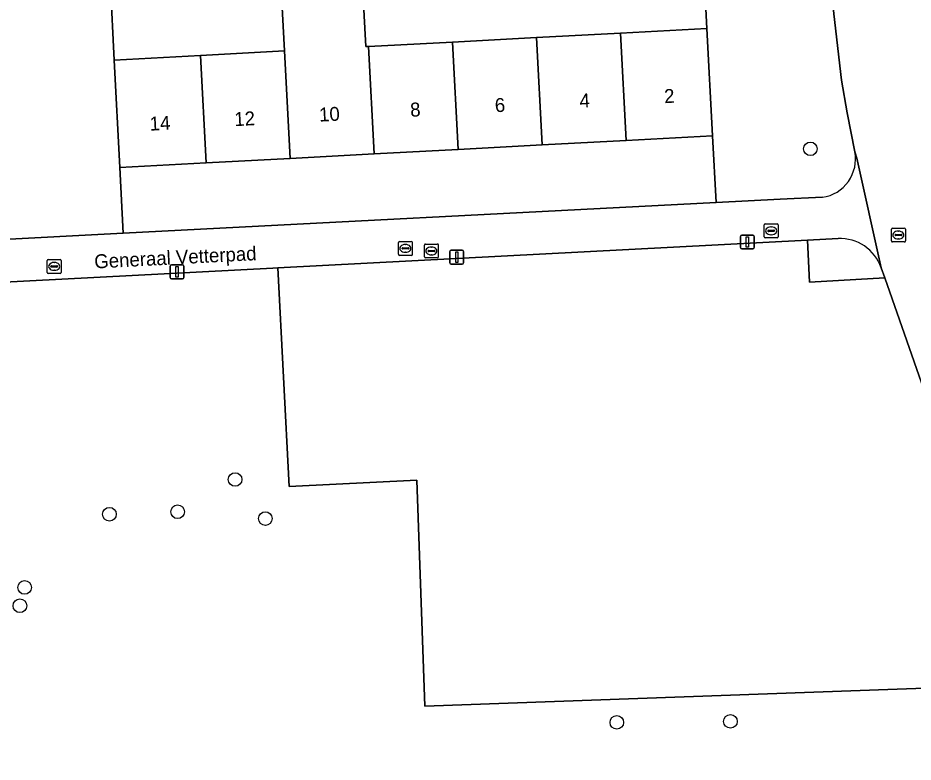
# Model space of a CAD drawing. Extents: x 161084 to 161928, y 385354 to 386522.
# Drawn here: x 161567.8 to 161632.1, y 385605.1 to 385658.5 of the extents above; entities that cross this region are included whole.
import ezdxf

# ---------------------------------------------------------------- set-up
doc = ezdxf.new("R2010")
doc.units = 0
for name, color, linetype in [('IMGEO_Boom', 7, 'Continuous'), ('IMGEO_Brandkraan', 7, 'Continuous'), ('IMGEO_Erf', 7, 'Continuous'), ('IMGEO_Groenvoorziening', 7, 'Continuous'), ('IMGEO_Hek', 7, 'Continuous'), ('IMGEO_Kolk', 7, 'Continuous'), ('IMGEO_Lichtmast', 7, 'Continuous'), ('IMGEO_Openbare_ruimte_label', 7, 'Continuous'), ('IMGEO_Pand', 7, 'Continuous'), ('IMGEO_Pand_nummerreeks', 7, 'Continuous'), ('IMGEO_Rioolput', 7, 'Continuous'), ('IMGEO_Voetpad_open', 7, 'Continuous')]:
    doc.layers.add(name, color=color, linetype=linetype)

msp = doc.modelspace()

# ---------------------------------------------------------------- linework, layer by layer
at = {"layer": 'IMGEO_Boom'}
for centre in [(161624.716, 385649.122), (161583.368, 385625.367), (161574.335, 385622.871), (161579.236, 385623.052), (161585.542, 385622.562), (161568.24, 385617.612), (161567.902, 385616.295), (161610.804, 385607.921), (161618.969, 385607.99)]:
    msp.add_circle(centre, 0.489, dxfattribs=at)
at = {"layer": 'IMGEO_Brandkraan'}
for p, q in [((161630.542, 385642.504), (161630.542, 385643.356)), ((161630.617, 385643.43), (161631.469, 385643.43)), ((161630.844, 385642.973), (161631.242, 385642.973)), ((161631.03, 385643.21), (161631.055, 385643.21)), ((161631.543, 385643.356), (161631.543, 385642.504)), ((161631.469, 385642.43), (161630.617, 385642.43)), ((161630.801, 385642.924), (161630.801, 385642.936)), ((161631.239, 385642.887), (161630.841, 385642.887)), ((161631.053, 385642.65), (161631.028, 385642.65)), ((161631.285, 385642.936), (161631.285, 385642.924))]:
    msp.add_line(p, q, dxfattribs=at)
for points in [[(161630.542, 385642.504), (161630.542, 385643.356)], [(161630.617, 385643.43), (161631.469, 385643.43)], [(161631.543, 385643.356), (161631.543, 385642.504)], [(161631.469, 385642.43), (161630.617, 385642.43)]]:
    msp.add_lwpolyline(points, dxfattribs=at)
for centre, radius, start, end in [((161630.619, 385643.354), 0.0765, 91.55205, 178.44795), ((161630.619, 385643.354), 0.0765, 91.55205, 178.44795), ((161630.841, 385642.933), 0.0403, 85.87752, 175.75265), ((161631.246, 385642.935), 0.0386, 1.73085, 96.63898), ((161631.467, 385643.354), 0.0765, 1.55205, 88.44795), ((161631.467, 385643.354), 0.0765, 1.55205, 88.44795), ((161630.619, 385642.506), 0.0765, 181.55205, 268.44795), ((161630.619, 385642.506), 0.0765, 181.55205, 268.44795), ((161630.838, 385642.923), 0.0366, 178.93798, 274.71019), ((161631.242, 385642.93), 0.043, 264.86636, 352.45326), ((161631.467, 385642.506), 0.0765, 271.55205, 358.44795), ((161631.467, 385642.506), 0.0765, 271.55205, 358.44795)]:
    msp.add_arc(centre, radius, start, end, dxfattribs=at)
for centre, major_axis, ratio, start_param, end_param in [((161631.029, 385642.93), (-0.387, 0.002), 0.722429, 4.712389, 7.853982), ((161631.054, 385642.93), (-0.39, 0.002), 0.717154, 1.570796, 4.712389)]:
    msp.add_ellipse(centre, major_axis=major_axis, ratio=ratio, start_param=start_param, end_param=end_param, dxfattribs=at)
at = {"layer": 'IMGEO_Erf'}
for points in [[(161574.152, 385666.247), (161574.665, 385655.497), (161580.876, 385655.829), (161586.914, 385656.152), (161586.725, 385659.708)], [(161592.581, 385660.021), (161592.771, 385656.464), (161592.951, 385656.474), (161598.989, 385656.797), (161605.026, 385657.119), (161611.063, 385657.442), (161617.278, 385657.774), (161616.827, 385666.719)]]:
    msp.add_lwpolyline(points, dxfattribs=at)
for points in [[(161617.946, 385645.262), (161617.69, 385650.06), (161611.474, 385649.728), (161605.437, 385649.405), (161599.4, 385649.083), (161593.362, 385648.76), (161587.325, 385648.437), (161581.287, 385648.115), (161575.077, 385647.783), (161575.329, 385643.064)], [(161630.062, 385639.844), (161624.663, 385639.544), (161624.517, 385642.555), (161586.444, 385640.566), (161587.247, 385624.868), (161596.421, 385625.312), (161597.017, 385609.084), (161640.268, 385610.631)]]:
    msp.add_lwpolyline(points, close=True, dxfattribs=at)
at = {"layer": 'IMGEO_Groenvoorziening'}
for points in [[(161621.969, 385684.767), (161621.874, 385684.767), (161621.779, 385684.765), (161617.721, 385684.546), (161611.651, 385684.277), (161612.503, 385669.527), (161616.719, 385669.681), (161616.827, 385666.719), (161617.278, 385657.774), (161617.69, 385650.06), (161617.946, 385645.262), (161622.543, 385645.499), (161625.58, 385645.645)], [(161627.913, 385648.918), (161627.369, 385651.706), (161626.958, 385654.067), (161626.409, 385658.824), (161626.118, 385661.968), (161625.427, 385675.322)], [(161565.773, 385642.571), (161575.329, 385643.064), (161575.077, 385647.783), (161574.665, 385655.497), (161574.152, 385666.247)], [(161626.708, 385642.67), (161624.517, 385642.555), (161624.663, 385639.544), (161630.062, 385639.844), (161629.804, 385640.583)], [(161640.268, 385610.631), (161597.017, 385609.084), (161596.421, 385625.312), (161587.247, 385624.868), (161586.444, 385640.566), (161586.085, 385640.547), (161565.835, 385639.489)]]:
    msp.add_lwpolyline(points, dxfattribs=at)
for centre, radius, start, end in [((161625.195, 385648.387), 2.769, 277.99355, 11.04378), ((161626.87, 385639.57), 3.104, 19.04166, 92.99087)]:
    msp.add_arc(centre, radius, start, end, dxfattribs=at)
at = {"layer": 'IMGEO_Hek'}
for points in [[(161574.665, 385655.497), (161574.152, 385666.247)], [(161617.69, 385650.06), (161617.946, 385645.262)], [(161575.077, 385647.783), (161575.329, 385643.064)]]:
    msp.add_lwpolyline(points, dxfattribs=at)
at = {"layer": 'IMGEO_Kolk'}
for p, q in [((161621.398, 385642.806), (161621.398, 385643.658)), ((161621.473, 385643.732), (161622.325, 385643.732)), ((161622.399, 385643.658), (161622.399, 385642.806)), ((161621.657, 385643.226), (161621.657, 385643.238)), ((161622.095, 385643.189), (161621.697, 385643.189)), ((161621.7, 385643.275), (161622.098, 385643.275)), ((161621.909, 385642.952), (161621.884, 385642.952)), ((161621.886, 385643.512), (161621.911, 385643.512)), ((161622.141, 385643.238), (161622.141, 385643.226)), ((161595.106, 385641.544), (161595.106, 385642.396)), ((161595.181, 385642.47), (161596.033, 385642.47)), ((161596.107, 385642.396), (161596.107, 385641.544)), ((161622.325, 385642.732), (161621.473, 385642.732)), ((161595.365, 385641.964), (161595.365, 385641.976)), ((161595.803, 385641.927), (161595.405, 385641.927)), ((161595.408, 385642.013), (161595.806, 385642.013)), ((161595.617, 385641.69), (161595.592, 385641.69)), ((161595.594, 385642.25), (161595.619, 385642.25)), ((161595.849, 385641.976), (161595.849, 385641.964)), ((161569.867, 385640.25), (161569.867, 385641.102)), ((161569.942, 385641.176), (161570.794, 385641.176)), ((161570.868, 385641.102), (161570.868, 385640.25)), ((161596.033, 385641.47), (161595.181, 385641.47)), ((161570.126, 385640.67), (161570.126, 385640.682)), ((161570.564, 385640.633), (161570.166, 385640.633)), ((161570.169, 385640.719), (161570.567, 385640.719)), ((161570.378, 385640.396), (161570.353, 385640.396)), ((161570.355, 385640.956), (161570.38, 385640.956)), ((161570.61, 385640.682), (161570.61, 385640.67)), ((161570.794, 385640.176), (161569.942, 385640.176))]:
    msp.add_line(p, q, dxfattribs=at)
for points in [[(161621.398, 385642.806), (161621.398, 385643.658)], [(161621.473, 385643.732), (161622.325, 385643.732)], [(161622.399, 385643.658), (161622.399, 385642.806)], [(161595.106, 385641.544), (161595.106, 385642.396)], [(161595.181, 385642.47), (161596.033, 385642.47)], [(161596.107, 385642.396), (161596.107, 385641.544)], [(161622.325, 385642.732), (161621.473, 385642.732)], [(161569.867, 385640.25), (161569.867, 385641.102)], [(161569.942, 385641.176), (161570.794, 385641.176)], [(161570.868, 385641.102), (161570.868, 385640.25)], [(161596.033, 385641.47), (161595.181, 385641.47)], [(161570.794, 385640.176), (161569.942, 385640.176)]]:
    msp.add_lwpolyline(points, dxfattribs=at)
for centre, radius, start, end in [((161621.475, 385643.656), 0.0765, 91.55205, 178.44795), ((161621.475, 385643.656), 0.0765, 91.55205, 178.44795), ((161622.323, 385643.656), 0.0765, 1.55205, 88.44795), ((161622.323, 385643.656), 0.0765, 1.55205, 88.44795), ((161621.697, 385643.235), 0.0403, 85.87752, 175.75265), ((161621.694, 385643.225), 0.0366, 178.93798, 274.71019), ((161622.098, 385643.232), 0.043, 264.86636, 352.45326), ((161622.102, 385643.237), 0.0386, 1.73085, 96.63898), ((161595.183, 385642.394), 0.0765, 91.55205, 178.44795), ((161595.183, 385642.394), 0.0765, 91.55205, 178.44795), ((161596.031, 385642.394), 0.0765, 1.55205, 88.44795), ((161596.031, 385642.394), 0.0765, 1.55205, 88.44795), ((161621.475, 385642.808), 0.0765, 181.55205, 268.44795), ((161621.475, 385642.808), 0.0765, 181.55205, 268.44795), ((161622.323, 385642.808), 0.0765, 271.55205, 358.44795), ((161622.323, 385642.808), 0.0765, 271.55205, 358.44795), ((161595.405, 385641.973), 0.0403, 85.87752, 175.75265), ((161595.402, 385641.963), 0.0366, 178.93798, 274.71019), ((161595.806, 385641.97), 0.043, 264.86636, 352.45326), ((161595.81, 385641.975), 0.0386, 1.73085, 96.63898), ((161569.944, 385641.1), 0.0765, 91.55205, 178.44795), ((161569.944, 385641.1), 0.0765, 91.55205, 178.44795), ((161570.792, 385641.1), 0.0765, 1.55205, 88.44795), ((161570.792, 385641.1), 0.0765, 1.55205, 88.44795), ((161595.183, 385641.546), 0.0765, 181.55205, 268.44795), ((161595.183, 385641.546), 0.0765, 181.55205, 268.44795), ((161596.031, 385641.546), 0.0765, 271.55205, 358.44795), ((161596.031, 385641.546), 0.0765, 271.55205, 358.44795), ((161570.166, 385640.679), 0.0403, 85.87752, 175.75265), ((161570.163, 385640.669), 0.0366, 178.93798, 274.71019), ((161570.567, 385640.676), 0.043, 264.86636, 352.45326), ((161570.571, 385640.681), 0.0386, 1.73085, 96.63898), ((161569.944, 385640.252), 0.0765, 181.55205, 268.44795), ((161569.944, 385640.252), 0.0765, 181.55205, 268.44795), ((161570.792, 385640.252), 0.0765, 271.55205, 358.44795), ((161570.792, 385640.252), 0.0765, 271.55205, 358.44795)]:
    msp.add_arc(centre, radius, start, end, dxfattribs=at)
for centre, major_axis, ratio, start_param, end_param in [((161621.885, 385643.232), (-0.387, 0.002), 0.722429, 4.712389, 7.853982), ((161621.91, 385643.232), (-0.39, 0.002), 0.717154, 1.570796, 4.712389), ((161595.593, 385641.97), (-0.387, 0.002), 0.722429, 4.712389, 7.853982), ((161595.618, 385641.97), (-0.39, 0.002), 0.717154, 1.570796, 4.712389), ((161570.354, 385640.676), (-0.387, 0.002), 0.722429, 4.712389, 7.853982), ((161570.379, 385640.676), (-0.39, 0.002), 0.717154, 1.570796, 4.712389)]:
    msp.add_ellipse(centre, major_axis=major_axis, ratio=ratio, start_param=start_param, end_param=end_param, dxfattribs=at)
at = {"layer": 'IMGEO_Lichtmast'}
for p, q in [((161619.694, 385642.03), (161619.694, 385642.83)), ((161619.694, 385642.83), (161619.694, 385642.03)), ((161619.794, 385642.93), (161620.584, 385642.93)), ((161620.584, 385642.93), (161619.794, 385642.93)), ((161620.684, 385642.83), (161620.684, 385642.03)), ((161620.684, 385642.03), (161620.684, 385642.83)), ((161598.807, 385640.938), (161598.807, 385641.738)), ((161598.807, 385641.738), (161598.807, 385640.938)), ((161598.907, 385641.838), (161599.697, 385641.838)), ((161599.697, 385641.838), (161598.907, 385641.838)), ((161599.797, 385641.738), (161599.797, 385640.938)), ((161599.797, 385640.938), (161599.797, 385641.738)), ((161620.584, 385641.93), (161619.794, 385641.93)), ((161619.794, 385641.93), (161620.584, 385641.93)), ((161578.695, 385639.883), (161578.695, 385640.683)), ((161578.695, 385640.683), (161578.695, 385639.883)), ((161578.795, 385640.783), (161579.585, 385640.783)), ((161579.585, 385640.783), (161578.795, 385640.783)), ((161579.685, 385640.683), (161579.685, 385639.883)), ((161579.685, 385639.883), (161579.685, 385640.683)), ((161599.697, 385640.838), (161598.907, 385640.838)), ((161598.907, 385640.838), (161599.697, 385640.838)), ((161579.585, 385639.783), (161578.795, 385639.783)), ((161578.795, 385639.783), (161579.585, 385639.783))]:
    msp.add_line(p, q, dxfattribs=at)
for points in [[(161620.114, 385642.805), (161620.264, 385642.805), (161620.264, 385642.055), (161620.114, 385642.055), (161620.114, 385642.805)], [(161599.227, 385641.713), (161599.377, 385641.713), (161599.377, 385640.963), (161599.227, 385640.963), (161599.227, 385641.713)], [(161579.115, 385640.658), (161579.265, 385640.658), (161579.265, 385639.908), (161579.115, 385639.908), (161579.115, 385640.658)]]:
    msp.add_lwpolyline(points, dxfattribs=at)
for centre, start, end in [((161619.794, 385642.83), 90, 180), ((161619.794, 385642.83), 90, 180), ((161620.584, 385642.83), 0, 90), ((161620.584, 385642.83), 360, 90), ((161598.907, 385641.738), 90, 180), ((161598.907, 385641.738), 90, 180), ((161599.697, 385641.738), 0, 90), ((161599.697, 385641.738), 360, 90), ((161619.794, 385642.03), 180, 270), ((161619.794, 385642.03), 180, 270), ((161620.584, 385642.03), 270, 0), ((161620.584, 385642.03), 270, 0), ((161578.795, 385640.683), 90, 180), ((161578.795, 385640.683), 90, 180), ((161579.585, 385640.683), 0, 90), ((161579.585, 385640.683), 360, 90), ((161598.907, 385640.938), 180, 270), ((161598.907, 385640.938), 180, 270), ((161599.697, 385640.938), 270, 0), ((161599.697, 385640.938), 270, 0), ((161578.795, 385639.883), 180, 270), ((161578.795, 385639.883), 180, 270), ((161579.585, 385639.883), 270, 0), ((161579.585, 385639.883), 270, 0)]:
    msp.add_arc(centre, 0.1, start, end, dxfattribs=at)
at = {"layer": 'IMGEO_Pand'}
for points in [[(161592.951, 385656.474), (161592.771, 385656.464), (161592.581, 385660.021), (161586.725, 385659.708), (161586.914, 385656.152), (161587.325, 385648.437), (161593.362, 385648.76)], [(161611.474, 385649.728), (161617.69, 385650.06), (161617.278, 385657.774), (161611.063, 385657.442)], [(161605.026, 385657.119), (161598.989, 385656.797), (161599.4, 385649.083), (161605.437, 385649.405)], [(161605.437, 385649.405), (161611.474, 385649.728), (161611.063, 385657.442), (161605.026, 385657.119)], [(161593.362, 385648.76), (161599.4, 385649.083), (161598.989, 385656.797), (161592.951, 385656.474)], [(161580.876, 385655.829), (161574.665, 385655.497), (161575.077, 385647.783), (161581.287, 385648.115)], [(161586.914, 385656.152), (161580.876, 385655.829), (161581.287, 385648.115), (161587.325, 385648.437)]]:
    msp.add_lwpolyline(points, close=True, dxfattribs=at)
at = {"layer": 'IMGEO_Rioolput'}
for p, q in [((161596.975, 385641.359), (161596.975, 385642.211)), ((161597.05, 385642.285), (161597.902, 385642.285)), ((161597.234, 385641.779), (161597.234, 385641.791)), ((161597.672, 385641.742), (161597.274, 385641.742)), ((161597.277, 385641.828), (161597.675, 385641.828)), ((161597.463, 385642.065), (161597.488, 385642.065)), ((161597.718, 385641.791), (161597.718, 385641.779)), ((161597.976, 385642.211), (161597.976, 385641.359)), ((161597.902, 385641.285), (161597.05, 385641.285)), ((161597.486, 385641.505), (161597.461, 385641.505))]:
    msp.add_line(p, q, dxfattribs=at)
for points in [[(161596.975, 385641.359), (161596.975, 385642.211)], [(161597.05, 385642.285), (161597.902, 385642.285)], [(161597.976, 385642.211), (161597.976, 385641.359)], [(161597.902, 385641.285), (161597.05, 385641.285)]]:
    msp.add_lwpolyline(points, dxfattribs=at)
for centre, radius, start, end in [((161597.052, 385642.209), 0.0765, 91.55205, 178.44795), ((161597.052, 385642.209), 0.0765, 91.55205, 178.44795), ((161597.274, 385641.788), 0.0403, 85.87752, 175.75265), ((161597.271, 385641.778), 0.0366, 178.93798, 274.71019), ((161597.675, 385641.785), 0.043, 264.86636, 352.45326), ((161597.679, 385641.79), 0.0386, 1.73085, 96.63898), ((161597.9, 385642.209), 0.0765, 1.55205, 88.44795), ((161597.9, 385642.209), 0.0765, 1.55205, 88.44795), ((161597.052, 385641.361), 0.0765, 181.55205, 268.44795), ((161597.052, 385641.361), 0.0765, 181.55205, 268.44795), ((161597.9, 385641.361), 0.0765, 271.55205, 358.44795), ((161597.9, 385641.361), 0.0765, 271.55205, 358.44795)]:
    msp.add_arc(centre, radius, start, end, dxfattribs=at)
for centre, major_axis, ratio, start_param, end_param in [((161597.462, 385641.785), (-0.387, 0.002), 0.722429, 4.712389, 7.853982), ((161597.487, 385641.785), (-0.39, 0.002), 0.717154, 1.570796, 4.712389)]:
    msp.add_ellipse(centre, major_axis=major_axis, ratio=ratio, start_param=start_param, end_param=end_param, dxfattribs=at)
at = {"layer": 'IMGEO_Voetpad_open'}
for points in [[(161622.942, 385723.766), (161624.707, 385689.842), (161625.081, 385681.999), (161625.427, 385675.322), (161626.118, 385661.968), (161626.409, 385658.824), (161626.958, 385654.067), (161627.369, 385651.706), (161627.913, 385648.918), (161628.051, 385648.45), (161629.804, 385640.583), (161630.062, 385639.844), (161640.268, 385610.631), (161642.97, 385602.896), (161645.265, 385596.441), (161647.167, 385589.635), (161647.703, 385587.716)], [(161629.804, 385640.583), (161628.051, 385648.45), (161627.913, 385648.918)], [(161625.58, 385645.645), (161622.543, 385645.499), (161617.946, 385645.262), (161575.329, 385643.064), (161565.773, 385642.571)], [(161565.835, 385639.489), (161586.085, 385640.547), (161586.444, 385640.566), (161624.517, 385642.555), (161626.708, 385642.67)]]:
    msp.add_lwpolyline(points, dxfattribs=at)
for centre, radius, start, end in [((161625.195, 385648.387), 2.769, 277.99355, 11.04378), ((161626.87, 385639.57), 3.104, 19.04166, 92.99087)]:
    msp.add_arc(centre, radius, start, end, dxfattribs=at)

# ---------------------------------------------------------------- texts
at = {"layer": 'IMGEO_Openbare_ruimte_label'}
msp.add_text('Generaal Vetterpad', height=1, rotation=2.97967, dxfattribs=at).set_placement((161573.274, 385640.522))
at = {"layer": 'IMGEO_Pand_nummerreeks'}
for s, rotation, p in [('2', 3.05866, (161614.235, 385652.399)), ('6', 3.05866, (161602.062, 385651.749)), ('4', 3.05866, (161608.15, 385652.074)), ('10', 3.05959, (161589.431, 385651.073)), ('8', 3.05866, (161595.979, 385651.423)), ('14', 3.05866, (161577.252, 385650.423)), ('12', 3.05866, (161583.337, 385650.748))]:
    msp.add_text(s, height=1, rotation=rotation, dxfattribs=at).set_placement(p)

doc.saveas('drawing.dxf')
